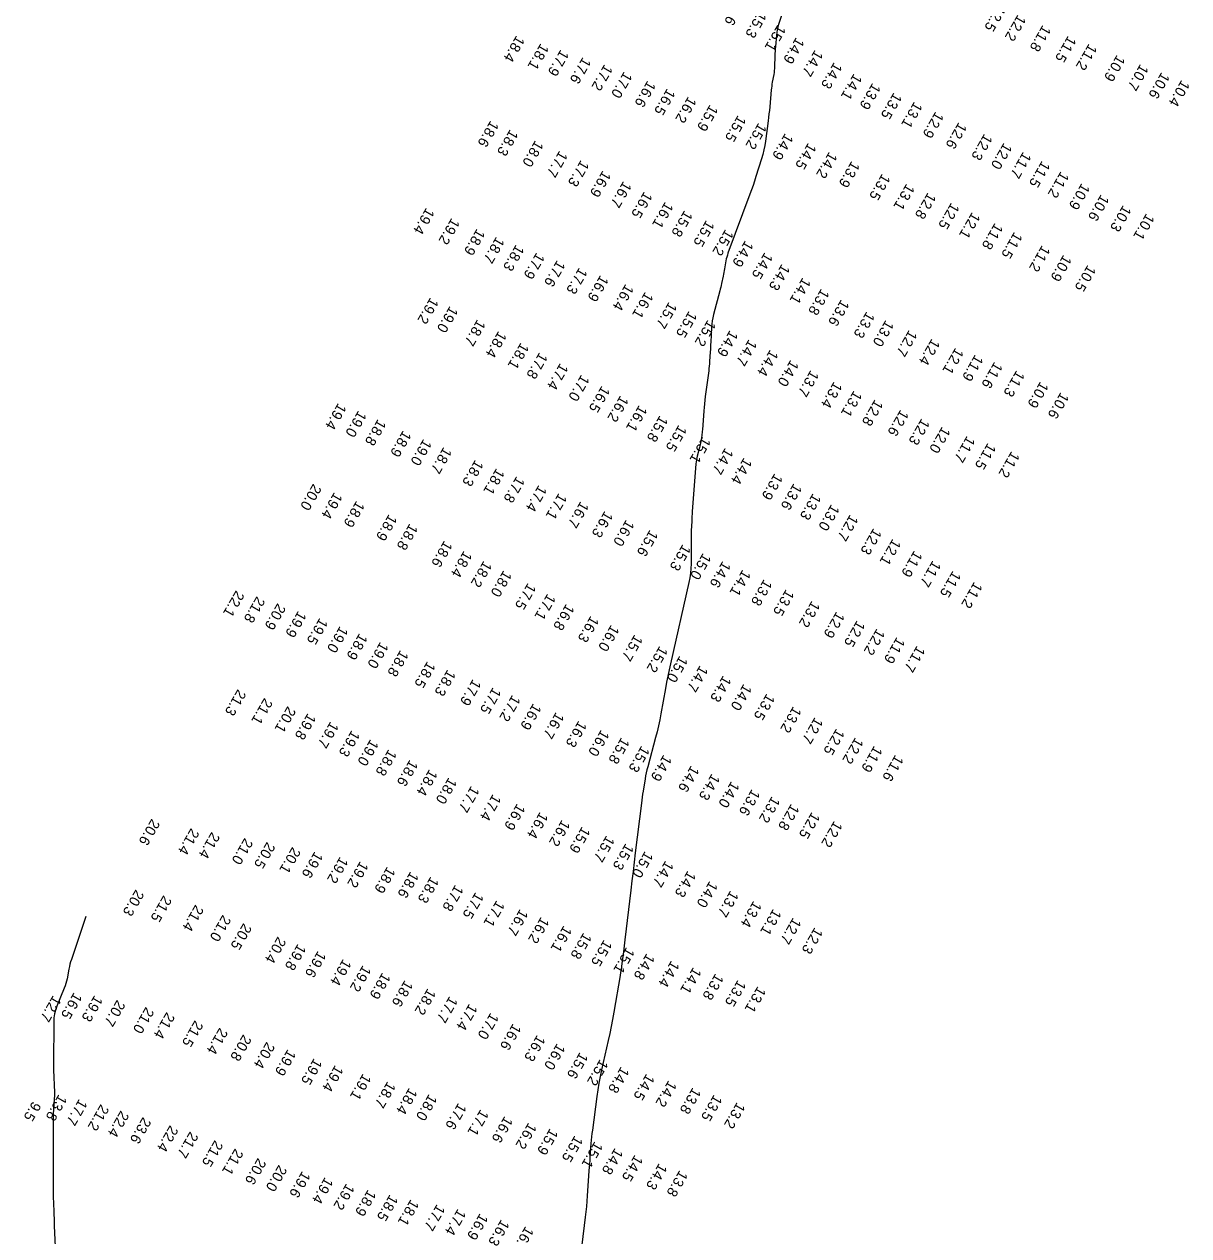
# Model space of a CAD drawing. Extents: x 988130 to 1132882, y 654656 to 841453.
# Drawn here: x 1032190 to 1032754, y 790952 to 791538 of the extents above; entities that cross this region are included whole.
import ezdxf

# ---------------------------------------------------------------- set-up
doc = ezdxf.new("R2010")
doc.units = 0
doc.layers.add('V-TOPO-MAJR', color=7, linetype='Continuous')
doc.layers.add('V-TOPO-SOUN', color=7, linetype='Continuous')

msp = doc.modelspace()

# ---------------------------------------------------------------- linework, layer by layer
at = {"layer": 'V-TOPO-MAJR'}
for points in [[(1032558.83, 791549.22), (1032555.11, 791538.06), (1032554.74, 791536.82), (1032554.43, 791535.56), (1032554.2, 791534.28), (1032554.04, 791532.99), (1032553.53, 791527.53), (1032553.43, 791526.37), (1032553.36, 791525.2), (1032553.3, 791524.04), (1032553.26, 791522.87), (1032553.13, 791517.76), (1032553.09, 791516.81), (1032553.01, 791515.86), (1032552.89, 791514.91), (1032552.74, 791513.97), (1032552.05, 791510.21), (1032551.89, 791509.27), (1032551.75, 791508.32), (1032551.63, 791507.38), (1032551.53, 791506.43), (1032550.78, 791498.21), (1032550.62, 791496.52), (1032550.44, 791494.83), (1032550.24, 791493.15), (1032550.03, 791491.47), (1032548.72, 791481.72), (1032548.39, 791479.55), (1032547.96, 791477.39), (1032547.44, 791475.26), (1032546.83, 791473.14), (1032544.14, 791464.48), (1032543.46, 791462.34), (1032542.75, 791460.21), (1032542.01, 791458.09), (1032541.24, 791455.98), (1032530.6, 791427.39), (1032530.29, 791426.49), (1032530.02, 791425.58), (1032529.79, 791424.66), (1032529.6, 791423.73), (1032528.91, 791419.89), (1032528.75, 791418.99), (1032528.57, 791418.1), (1032528.4, 791417.21), (1032528.21, 791416.31), (1032527.46, 791412.75), (1032527.27, 791411.86), (1032527.06, 791410.98), (1032526.85, 791410.09), (1032526.63, 791409.21), (1032523.66, 791397.75), (1032523.3, 791396.21), (1032523.02, 791394.65), (1032522.81, 791393.09), (1032522.68, 791391.51), (1032522.27, 791384.35), (1032522.2, 791383.18), (1032522.14, 791382.02), (1032522.07, 791380.86), (1032522, 791379.69), (1032521.72, 791375.04), (1032521.64, 791373.88), (1032521.53, 791372.72), (1032521.41, 791371.56), (1032521.26, 791370.41), (1032519.59, 791358.04), (1032519.36, 791356.3), (1032519.17, 791354.55), (1032519, 791352.81), (1032518.86, 791351.06), (1032518.21, 791342.01), (1032518.15, 791341.28), (1032518.08, 791340.55), (1032517.98, 791339.83), (1032517.88, 791339.11), (1032517.42, 791336.23), (1032517.29, 791335.51), (1032517.15, 791334.79), (1032516.99, 791334.08), (1032516.81, 791333.37), (1032515.73, 791329.26), (1032515.51, 791328.33), (1032515.33, 791327.4), (1032515.2, 791326.46), (1032515.1, 791325.52), (1032513.32, 791302.39), (1032513.24, 791301.22), (1032513.16, 791300.05), (1032513.1, 791298.88), (1032513.04, 791297.71), (1032512.84, 791293.03), (1032512.79, 791291.86), (1032512.76, 791290.69), (1032512.74, 791289.52), (1032512.73, 791288.35), (1032512.71, 791277.02), (1032512.64, 791274.75), (1032512.45, 791272.49), (1032512.13, 791270.24), (1032511.69, 791268.01), (1032502.76, 791228.7), (1032502.1, 791225.71), (1032501.47, 791222.72), (1032500.88, 791219.72), (1032500.32, 791216.71), (1032498.11, 791204.42), (1032497.56, 791201.54), (1032496.95, 791198.67), (1032496.28, 791195.81), (1032495.55, 791192.97), (1032491.76, 791178.84), (1032491.39, 791177.39), (1032491.05, 791175.93), (1032490.76, 791174.47), (1032490.5, 791173), (1032489.54, 791167.09), (1032489.31, 791165.61), (1032489.09, 791164.13), (1032488.89, 791162.65), (1032488.7, 791161.16), (1032485.74, 791137.16), (1032485.19, 791132.66), (1032484.64, 791128.17), (1032484.1, 791123.67), (1032483.57, 791119.18), (1032480.71, 791095.07), (1032480.54, 791093.64), (1032480.37, 791092.2), (1032480.19, 791090.77), (1032480.01, 791089.33), (1032479.27, 791083.59), (1032479.08, 791082.16), (1032478.88, 791080.72), (1032478.65, 791079.3), (1032478.42, 791077.87), (1032475.34, 791060), (1032474.72, 791056.55), (1032474.06, 791053.11), (1032473.36, 791049.68), (1032472.61, 791046.25), (1032469.41, 791032.07), (1032468.72, 791028.87), (1032468.11, 791025.66), (1032467.57, 791022.43), (1032467.11, 791019.19), (1032464.97, 791002.99), (1032464.76, 791001.36), (1032464.58, 790999.72), (1032464.42, 790998.08), (1032464.29, 790996.44), (1032463.79, 790989.87), (1032463.67, 790988.23), (1032463.55, 790986.58), (1032463.43, 790984.94), (1032463.32, 790983.3), (1032462.51, 790971.13), (1032462.32, 790968.55), (1032462.1, 790965.98), (1032461.84, 790963.41), (1032461.55, 790960.85), (1032458.82, 790938.04)], [(1032219.87, 791106.34), (1032212.86, 791085.52), (1032212.5, 791084.39), (1032212.18, 791083.24), (1032211.89, 791082.08), (1032211.65, 791080.92), (1032210.76, 791076.23), (1032210.51, 791075.06), (1032210.2, 791073.91), (1032209.83, 791072.78), (1032209.41, 791071.67), (1032205.82, 791062.9), (1032205.16, 791061.05), (1032204.69, 791059.17), (1032204.4, 791057.24), (1032204.3, 791055.28), (1032204.23, 791035.25), (1032204.23, 791033.82), (1032204.25, 791032.38), (1032204.29, 791030.95), (1032204.35, 791029.52), (1032204.61, 791023.72), (1032204.65, 791022.32), (1032204.65, 791020.92), (1032204.62, 791019.53), (1032204.55, 791018.13), (1032204.17, 791012.56), (1032204.09, 791011.16), (1032204.03, 791009.77), (1032204, 791008.37), (1032203.99, 791006.97), (1032203.98, 790977.82), (1032203.99, 790976.06), (1032204.01, 790974.29), (1032204.05, 790972.52), (1032204.1, 790970.76), (1032204.34, 790963.7), (1032204.4, 790961.93), (1032204.47, 790960.17), (1032204.53, 790958.4), (1032204.6, 790956.64), (1032205.27, 790939.62)]]:
    msp.add_lwpolyline(points, dxfattribs=at)

# ---------------------------------------------------------------- texts
at = {"layer": 'V-TOPO-SOUN'}
for s, p in [('15.6 ', (1032535.14, 791550.83)), ('15.3 ', (1032545.29, 791544.75)), ('12.5 ', (1032660.98, 791547.89)), ('12.2 ', (1032670.86, 791543.21)), ('15.1 ', (1032554.68, 791538.37)), ('11.8 ', (1032682.92, 791538.16)), ('18.4 ', (1032428.27, 791533.13)), ('14.9 ', (1032563.61, 791532.24)), ('11.5 ', (1032695.19, 791532.98)), ('18.1 ', (1032439.98, 791529.27)), ('17.9 ', (1032449.66, 791526.29)), ('14.7 ', (1032572.68, 791526.11)), ('11.2 ', (1032705.25, 791529.11)), ('17.6 ', (1032460.37, 791522.62)), ('17.2 ', (1032470.86, 791519.19)), ('14.3 ', (1032581.93, 791520.13)), ('10.9 ', (1032718.83, 791523.7)), ('10.7 ', (1032730.15, 791519.28)), ('17.0 ', (1032480.34, 791515.63)), ('14.1 ', (1032591.55, 791514.69)), ('10.6 ', (1032740.4, 791515.33)), ('16.6 ', (1032491.71, 791511.25)), ('16.5 ', (1032501.16, 791507.43)), ('13.9 ', (1032600.54, 791510.09)), ('10.4 ', (1032750.1, 791511.58)), ('16.2 ', (1032511.4, 791503.59)), ('13.5 ', (1032610.84, 791505.47)), ('15.9 ', (1032521.86, 791499.61)), ('13.1 ', (1032620.75, 791501.08)), ('12.9 ', (1032631.06, 791496.27)), ('18.6 ', (1032415.74, 791491.96)), ('15.5 ', (1032535.44, 791494.5)), ('15.2 ', (1032545.39, 791490.81)), ('12.6 ', (1032642.24, 791491.08)), ('18.3 ', (1032425.15, 791487.64)), ('14.9 ', (1032558.26, 791485.77)), ('12.3 ', (1032654.66, 791485.52)), ('18.0 ', (1032437.37, 791482.36)), ('14.5 ', (1032569.43, 791481.14)), ('12.0 ', (1032664.13, 791481.17)), ('17.7 ', (1032449.08, 791477.32)), ('17.3 ', (1032459.44, 791472.79)), ('14.2 ', (1032579.57, 791476.78)), ('13.9 ', (1032590.45, 791472.34)), ('11.7 ', (1032673.44, 791476.78)), ('11.5 ', (1032682.56, 791472.43)), ('16.9 ', (1032470.02, 791467.72)), ('11.2 ', (1032691.67, 791467.31)), ('16.7 ', (1032480, 791462.61)), ('13.5 ', (1032605.23, 791466.22)), ('13.1 ', (1032616.99, 791461.37)), ('10.9 ', (1032701.78, 791461.62)), ('16.5 ', (1032490.09, 791457.59)), ('12.8 ', (1032627.35, 791457.09)), ('10.6 ', (1032711.11, 791456.15)), ('19.4 ', (1032384.61, 791449.72)), ('16.1 ', (1032500.22, 791452.6)), ('12.5 ', (1032638.65, 791452.16)), ('10.3 ', (1032721.82, 791450.98)), ('19.2 ', (1032396.86, 791444.74)), ('15.8 ', (1032509.55, 791448.47)), ('15.5 ', (1032520.12, 791443.72)), ('12.1 ', (1032648.75, 791447.59)), ('10.1 ', (1032733.05, 791446.97)), ('18.9 ', (1032409.1, 791439.55)), ('15.2 ', (1032529.38, 791439.33)), ('11.8 ', (1032659.75, 791442.32)), ('11.5 ', (1032669.15, 791438)), ('18.7 ', (1032418.51, 791435.69)), ('18.3 ', (1032428.06, 791431.9)), ('14.9 ', (1032538.96, 791433.89)), ('11.2 ', (1032682.6, 791431.55)), ('17.9 ', (1032437.96, 791428.03)), ('14.5 ', (1032548.38, 791428.12)), ('10.9 ', (1032692.95, 791426.91)), ('17.6 ', (1032447.93, 791424.35)), ('17.3 ', (1032458.64, 791420.79)), ('14.3 ', (1032556.67, 791422.51)), ('10.5 ', (1032704.68, 791422.02)), ('16.9 ', (1032468.88, 791417.13)), ('14.1 ', (1032566.76, 791415.95)), ('16.4 ', (1032481.05, 791412.78)), ('16.1 ', (1032490.54, 791408.99)), ('13.8 ', (1032575.73, 791410.56)), ('19.2 ', (1032386.61, 791406.3)), ('19.0 ', (1032396.02, 791402.12)), ('15.7 ', (1032502.01, 791404.12)), ('13.6 ', (1032585.37, 791405.29)), ('15.5 ', (1032511.71, 791399.72)), ('13.3 ', (1032597.68, 791399.45)), ('18.7 ', (1032409.34, 791395.65)), ('18.4 ', (1032419.56, 791390.02)), ('15.2 ', (1032520.82, 791395.44)), ('14.9 ', (1032531.54, 791390.46)), ('13.0 ', (1032606.93, 791395.35)), ('12.7 ', (1032618.23, 791390.55)), ('18.1 ', (1032430.35, 791384.41)), ('14.7 ', (1032540.7, 791386.02)), ('12.4 ', (1032629.25, 791386.37)), ('17.8 ', (1032439.38, 791379.71)), ('14.4 ', (1032551.01, 791381.03)), ('12.1 ', (1032640.7, 791381.97)), ('11.9 ', (1032650.19, 791378.61)), ('17.4 ', (1032449.39, 791374.47)), ('14.0 ', (1032560.9, 791376.06)), ('11.6 ', (1032659.57, 791375.14)), ('17.0 ', (1032459.66, 791368.95)), ('13.7 ', (1032570.63, 791371.11)), ('11.3 ', (1032670.23, 791371.02)), ('16.5 ', (1032469.54, 791363.51)), ('13.4 ', (1032581.94, 791365.61)), ('13.1 ', (1032591.55, 791361.25)), ('10.9 ', (1032681.77, 791365.62)), ('19.4 ', (1032342, 791355.17)), ('16.2 ', (1032478.55, 791358.85)), ('12.8 ', (1032601.71, 791356.93)), ('10.6 ', (1032691.63, 791360.43)), ('19.0 ', (1032351.76, 791351.53)), ('16.1 ', (1032487.59, 791354.18)), ('15.8 ', (1032497.62, 791349.18)), ('12.6 ', (1032614.12, 791352.01)), ('18.8 ', (1032361.22, 791347.4)), ('15.5 ', (1032506.74, 791344.59)), ('12.3 ', (1032624.3, 791347.72)), ('12.0 ', (1032634.27, 791343.79)), ('18.9 ', (1032373.42, 791341.93)), ('19.0 ', (1032383.27, 791337.78)), ('15.1 ', (1032518.35, 791338.86)), ('11.7 ', (1032646.26, 791339.26)), ('18.7 ', (1032393.01, 791333.86)), ('14.7 ', (1032529.26, 791333.49)), ('11.5 ', (1032656.35, 791335.86)), ('11.2 ', (1032667.81, 791331.87)), ('18.3 ', (1032408.32, 791327.73)), ('14.4 ', (1032538.32, 791328.74)), ('18.1 ', (1032418.56, 791323.64)), ('17.8 ', (1032428.31, 791319.75)), ('13.9 ', (1032553.17, 791321.13)), ('20.0 ', (1032329.91, 791316.1)), ('17.4 ', (1032439.01, 791315.47)), ('13.6 ', (1032562.44, 791316.3)), ('19.4 ', (1032340.1, 791312.02)), ('17.1 ', (1032448.73, 791311.59)), ('13.3 ', (1032571.71, 791311.44)), ('18.9 ', (1032350.84, 791307.87)), ('16.7 ', (1032459.3, 791307.61)), ('16.3 ', (1032470.98, 791302.93)), ('13.0 ', (1032580.64, 791306.21)), ('18.9 ', (1032366.53, 791301.36)), ('18.8 ', (1032376.58, 791296.85)), ('16.0 ', (1032481.35, 791298.73)), ('12.7 ', (1032589.71, 791301.25)), ('15.6 ', (1032492.81, 791293.82)), ('12.3 ', (1032601.03, 791294.59)), ('18.6 ', (1032393.34, 791288.6)), ('15.3 ', (1032508.69, 791286.82)), ('12.1 ', (1032610.33, 791289.48)), ('18.4 ', (1032402.84, 791283.66)), ('18.2 ', (1032412.43, 791278.83)), ('15.0 ', (1032518.53, 791282.56)), ('14.6 ', (1032528.04, 791278.69)), ('11.9 ', (1032620.75, 791283.77)), ('11.7 ', (1032629.72, 791279)), ('18.0 ', (1032422.04, 791274.2)), ('14.1 ', (1032537.69, 791274.53)), ('11.5 ', (1032639.42, 791273.97)), ('17.5 ', (1032433.79, 791268.07)), ('13.8 ', (1032548.03, 791269.88)), ('11.2 ', (1032649.79, 791268.66)), ('22.1 ', (1032292.58, 791264.49)), ('21.8 ', (1032302.61, 791261.64)), ('17.1 ', (1032443.3, 791262.94)), ('13.5 ', (1032558.7, 791265.02)), ('20.9 ', (1032312.64, 791258.24)), ('16.8 ', (1032452.34, 791257.99)), ('13.2 ', (1032571.2, 791259.44)), ('19.9 ', (1032322.66, 791254.58)), ('19.5 ', (1032333.04, 791251.15)), ('16.3 ', (1032464.21, 791252.19)), ('12.9 ', (1032583.12, 791254.25)), ('12.5 ', (1032593.04, 791249.97)), ('19.0 ', (1032342.85, 791247.2)), ('18.9 ', (1032352.25, 791243.73)), ('16.0 ', (1032474.07, 791247.84)), ('12.2 ', (1032602.61, 791245.98)), ('19.0 ', (1032362.39, 791239.6)), ('15.7 ', (1032485.42, 791243.11)), ('15.2 ', (1032497.53, 791237.59)), ('11.9 ', (1032612.31, 791241.91)), ('11.7 ', (1032622.08, 791237.74)), ('18.8 ', (1032372.07, 791235.59)), ('15.0 ', (1032507.23, 791232.83)), ('18.5 ', (1032385.14, 791230.16)), ('18.3 ', (1032394.9, 791226.17)), ('14.7 ', (1032517.04, 791228.19)), ('17.9 ', (1032407.19, 791221.55)), ('14.3 ', (1032528.28, 791223.3)), ('21.3 ', (1032293.45, 791216.67)), ('17.5 ', (1032416.89, 791217.58)), ('14.0 ', (1032538.19, 791219.21)), ('13.5 ', (1032549.35, 791214.55)), ('21.1 ', (1032306.28, 791212.44)), ('20.1 ', (1032317.54, 791208.44)), ('17.2 ', (1032426.24, 791213.88)), ('16.9 ', (1032436.37, 791209.8)), ('13.2 ', (1032562.21, 791208.39)), ('19.8 ', (1032327.28, 791205.04)), ('16.7 ', (1032447.39, 791205.56)), ('12.7 ', (1032572.67, 791203.14)), ('19.7 ', (1032338.26, 791201.01)), ('19.3 ', (1032348.54, 791196.82)), ('16.3 ', (1032458.35, 791201.4)), ('16.0 ', (1032469.24, 791197.05)), ('12.5 ', (1032583.08, 791197.66)), ('19.0 ', (1032357.59, 791192.43)), ('15.8 ', (1032479.04, 791193.35)), ('12.2 ', (1032592.22, 791193.35)), ('18.8 ', (1032366.37, 791187.57)), ('15.3 ', (1032488.77, 791189.29)), ('14.9 ', (1032499.49, 791184.97)), ('11.9 ', (1032601.38, 791189.29)), ('11.6 ', (1032611.6, 791184.91)), ('18.6 ', (1032376.64, 791182.53)), ('14.6 ', (1032512.77, 791179.72)), ('18.4 ', (1032386.11, 791177.91)), ('18.0 ', (1032395.48, 791173.96)), ('14.3 ', (1032522.79, 791175.78)), ('17.7 ', (1032406.39, 791169.88)), ('14.0 ', (1032532.24, 791172.14)), ('13.6 ', (1032542.19, 791168.31)), ('17.4 ', (1032416.87, 791165.87)), ('13.2 ', (1032551.87, 791164.82)), ('16.9 ', (1032428.57, 791161.27)), ('16.4 ', (1032439.63, 791157.23)), ('12.8 ', (1032561.18, 791161.16)), ('12.5 ', (1032571.18, 791157.19)), ('20.6 ', (1032251.74, 791153.94)), ('16.2 ', (1032450.28, 791153.45)), ('15.9 ', (1032460.02, 791150.18)), ('12.2 ', (1032582.04, 791152.96)), ('21.4 ', (1032270.78, 791149.39)), ('21.4 ', (1032280.76, 791147.56)), ('21.0 ', (1032296.74, 791144.65)), ('15.7 ', (1032471.81, 791145.86)), ('20.5 ', (1032307.53, 791142.74)), ('20.1 ', (1032319.83, 791140.28)), ('19.6 ', (1032330.64, 791138.11)), ('15.3 ', (1032481.11, 791142.02)), ('15.0 ', (1032490.46, 791138.27)), ('19.2 ', (1032342.88, 791135.55)), ('19.2 ', (1032352.66, 791133.43)), ('14.7 ', (1032500.38, 791133.71)), ('18.9 ', (1032365.72, 791130.75)), ('18.6 ', (1032377, 791128.45)), ('14.3 ', (1032511.16, 791128.8)), ('18.3 ', (1032386.75, 791125.97)), ('17.8 ', (1032398.68, 791122.02)), ('14.0 ', (1032521.72, 791123.8)), ('20.3 ', (1032244.04, 791119.7)), ('21.5 ', (1032257.47, 791116.85)), ('17.5 ', (1032408.46, 791118.43)), ('17.1 ', (1032418.63, 791114.44)), ('13.7 ', (1032531.8, 791119.21)), ('21.4 ', (1032272.92, 791112.35)), ('16.7 ', (1032429.98, 791110.26)), ('13.4 ', (1032542.98, 791114.21)), ('13.1 ', (1032552.51, 791110.35)), ('21.0 ', (1032286.13, 791107.43)), ('20.5 ', (1032296.17, 791103.41)), ('16.2 ', (1032440.16, 791106.44)), ('12.7 ', (1032562.12, 791106.09)), ('20.4 ', (1032312.78, 791096.9)), ('16.1 ', (1032451.12, 791102.23)), ('15.8 ', (1032460.72, 791098.85)), ('12.3 ', (1032572.57, 791101.36)), ('19.8 ', (1032322.48, 791093.41)), ('15.5 ', (1032470.61, 791095.4)), ('15.1 ', (1032481.48, 791091.83)), ('19.6 ', (1032332.2, 791089.97)), ('19.4 ', (1032344.4, 791086.07)), ('14.8 ', (1032491.25, 791088.8)), ('14.4 ', (1032503.19, 791085.3)), ('19.2 ', (1032353.94, 791083.05)), ('18.9 ', (1032363.4, 791079.5)), ('14.1 ', (1032513.81, 791082.09)), ('18.6 ', (1032374.22, 791075.81)), ('13.8 ', (1032524.57, 791079.07)), ('13.5 ', (1032535.39, 791075.94)), ('12.7 ', (1032204.04, 791068.48)), ('16.5 ', (1032214.13, 791069.9)), ('19.3 ', (1032224.11, 791068.55)), ('18.2 ', (1032385.3, 791071.82)), ('17.7 ', (1032395.88, 791068.06)), ('13.1 ', (1032545.01, 791072.88)), ('20.7 ', (1032234.99, 791066.29)), ('21.0 ', (1032248.93, 791062.84)), ('17.4 ', (1032405.43, 791064.44)), ('21.4 ', (1032258.96, 791060.34)), ('21.5 ', (1032272.68, 791056.4)), ('17.0 ', (1032415.74, 791060.04)), ('21.4 ', (1032284.61, 791052.81)), ('16.6 ', (1032426.59, 791054.82)), ('20.8 ', (1032296.05, 791049.53)), ('20.4 ', (1032307.36, 791045.94)), ('16.3 ', (1032438.28, 791049.32)), ('16.0 ', (1032447.9, 791045.23)), ('19.9 ', (1032317.59, 791042.38)), ('15.6 ', (1032458.96, 791040.97)), ('19.5 ', (1032330.3, 791038.01)), ('19.4 ', (1032340.54, 791034.72)), ('15.2 ', (1032468.71, 791037.58)), ('14.8 ', (1032478.88, 791033.99)), ('19.1 ', (1032354.01, 791030.6)), ('18.7 ', (1032365.87, 791026.8)), ('14.5 ', (1032491.15, 791030.54)), ('14.2 ', (1032501.85, 791027.29)), ('13.8 ', (1032206.78, 791020.55)), ('18.4 ', (1032376.34, 791023.72)), ('18.0 ', (1032385.91, 791020.68)), ('13.8 ', (1032513.57, 791023.87)), ('9.5', (1032194.19, 791017.19)), ('17.7 ', (1032216.65, 791018.33)), ('21.2 ', (1032227.1, 791015.77)), ('17.6 ', (1032400.14, 791016.39)), ('13.5 ', (1032523.86, 791020.43)), ('13.2 ', (1032534.99, 791016.77)), ('22.4 ', (1032236.79, 791012.69)), ('23.6 ', (1032247.51, 791009.56)), ('17.1 ', (1032410.87, 791013.29)), ('16.6 ', (1032422.54, 791009.99)), ('22.4 ', (1032260.62, 791005.6)), ('16.2 ', (1032434.08, 791006.88)), ('15.9 ', (1032444.47, 791004.07)), ('21.7 ', (1032270.32, 791002.58)), ('21.5 ', (1032282.31, 790998.38)), ('15.5 ', (1032456.46, 791000.63)), ('15.1 ', (1032466.11, 790997.74)), ('21.1 ', (1032292.1, 790994.35)), ('14.8 ', (1032475.89, 790994.57)), ('14.5 ', (1032485.53, 790991.26)), ('20.6 ', (1032303.16, 790989.73)), ('20.0 ', (1032313.23, 790986.41)), ('14.3 ', (1032497.26, 790987.2)), ('19.6 ', (1032324.61, 790983.41)), ('19.4 ', (1032335.6, 790980.46)), ('13.8 ', (1032507.19, 790983.81)), ('19.2 ', (1032345.96, 790977.43)), ('18.9 ', (1032356.39, 790974.42)), ('18.5 ', (1032366.98, 790972.06)), ('18.1 ', (1032377.13, 790969.76)), ('17.7 ', (1032389.77, 790967.36)), ('17.4 ', (1032399.89, 790965.14)), ('16.9 ', (1032410.57, 790962.92)), ('16.3 ', (1032420.89, 790960)), ('16.0 ', (1032432.65, 790956.73))]:
    msp.add_text(s, height=5, rotation=240, dxfattribs=at).set_placement(p)

doc.saveas('drawing.dxf')
